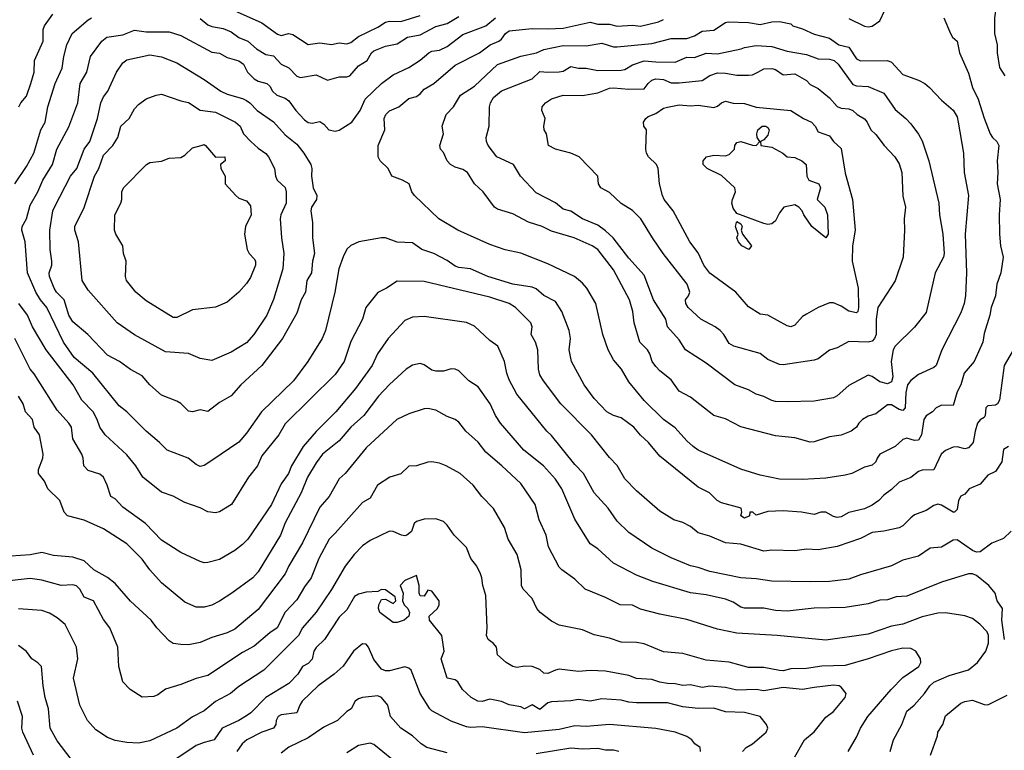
# Model space of a CAD drawing. Header units: metres. Extents: x -46681 to -43747, y -240911 to -237677.
# Tile 748 of 1056: x -46176 to -46048, y -237822 to -237727. Entities that reach past the tile are written whole.
import ezdxf

# ---------------------------------------------------------------- set-up
doc = ezdxf.new("R2010")
doc.units = ezdxf.units.M
doc.layers.add('CONTOUR_INDEX', color=1, linetype='Continuous')
doc.layers.add('CONTOUR_INTER', color=3, linetype='Continuous')

msp = doc.modelspace()

# ---------------------------------------------------------------- linework, layer by layer
at = {"layer": 'CONTOUR_INDEX'}
for points, elevation in [([(-46176.6, -237748.52), (-46175.1, -237746.25), (-46174.12, -237744.52), (-46173.22, -237741.52), (-46172.65, -237740.52), (-46172.32, -237738.52), (-46171.39, -237735.52), (-46170.45, -237733.52), (-46170.25, -237732.02), (-46169.86, -237730.52), (-46169.19, -237729.02), (-46167.1, -237727.24), (-46166.67, -237727.02)], 95), ([(-46152.6, -237727.08), (-46151.6, -237727.89), (-46151.1, -237728.14), (-46149.6, -237728.4), (-46148.6, -237728.81), (-46147.6, -237729.56), (-46146.43, -237730.02), (-46145.29, -237731.02), (-46144.1, -237731.75), (-46143.1, -237731.94), (-46142.12, -237733.02), (-46141.1, -237733.49), (-46140.1, -237734.56), (-46139.6, -237734.72), (-46137.6, -237734.39), (-46136.1, -237735.08), (-46134.6, -237734.66), (-46133.6, -237734.65), (-46133.24, -237734.52), (-46132.1, -237733.23), (-46130.97, -237732.52), (-46130.41, -237731.52), (-46130.1, -237731.28), (-46128.6, -237730.66), (-46127.1, -237730.38), (-46125.74, -237729.52), (-46124.1, -237729.2), (-46122.1, -237728.13), (-46120.6, -237727.75), (-46119.1, -237726.83)], 95), ([(-46080.41, -237734.02), (-46079.6, -237733.61), (-46078.6, -237733.55), (-46078.1, -237733.69), (-46077.1, -237734.4), (-46075.6, -237734.25), (-46074.1, -237735.14), (-46073.6, -237735.65), (-46072.6, -237736.17), (-46071.1, -237737.36), (-46070.1, -237738.47), (-46069.6, -237738.7), (-46068.6, -237738.8), (-46068.1, -237739), (-46067.53, -237739.52), (-46066.6, -237740.09), (-46066.22, -237740.52), (-46065.77, -237741.52), (-46065.1, -237742.13), (-46064.04, -237743.52), (-46062.65, -237745.02), (-46062.1, -237745.92), (-46061.75, -237747.02), (-46061.6, -237750.08), (-46061.28, -237751.52), (-46061.44, -237753.02), (-46061.4, -237754.52), (-46061.58, -237758.02), (-46062.6, -237761.08), (-46064.86, -237764.52), (-46065.08, -237766.02), (-46065.09, -237768.02), (-46065.28, -237768.52), (-46065.6, -237768.87), (-46066.1, -237769.01), (-46068.6, -237768.93), (-46070.1, -237769.76), (-46071.1, -237770.07), (-46072.6, -237771.19), (-46073.1, -237771.34), (-46077.1, -237771.93), (-46077.6, -237771.89), (-46079.1, -237771.26), (-46080.1, -237770.46), (-46083.51, -237769.52), (-46084.1, -237769.19), (-46084.8, -237768.02), (-46085.26, -237767.52), (-46085.93, -237767.02), (-46087.77, -237766.02), (-46089.4, -237764.52), (-46089.7, -237764.02), (-46089.74, -237763.52), (-46089.36, -237763.02), (-46089.18, -237762.52), (-46089.53, -237761.52), (-46092.66, -237757.52), (-46094.04, -237755.52), (-46095.54, -237753.02), (-46096.6, -237751.96), (-46098.1, -237751.03), (-46099.6, -237749.62), (-46100.71, -237749.02), (-46101.02, -237748.52), (-46101.12, -237747.52), (-46103.53, -237745.02), (-46104.6, -237744.55), (-46106.6, -237744.01), (-46107.49, -237743.52), (-46107.74, -237742.02), (-46108.07, -237741.52), (-46108.12, -237741.02), (-46107.91, -237740.02), (-46108.35, -237739.02), (-46108.3, -237738.52), (-46107.88, -237738.02), (-46107.1, -237737.48), (-46105.6, -237737.01), (-46103.1, -237737.06), (-46101.1, -237736.7), (-46099.6, -237736.13), (-46099.1, -237736.06), (-46097.1, -237736.23), (-46095.1, -237736.18), (-46094.61, -237735.52), (-46094.1, -237735.08), (-46093.6, -237734.91), (-46092.6, -237734.98), (-46091.6, -237735.42), (-46090.6, -237735.43), (-46087.6, -237735.11), (-46086.6, -237734.47), (-46085.6, -237734.14), (-46084.6, -237734.17), (-46083.1, -237734.43), (-46081.6, -237734.44), (-46081.1, -237734.4), (-46080.41, -237734.02)], 100), ([(-46047.94, -237782.52), (-46048.6, -237782.93), (-46048.8, -237784.52), (-46049.6, -237785.76), (-46050.6, -237786.26), (-46051.6, -237787.39), (-46053.01, -237788.02), (-46053.6, -237788.7), (-46054.1, -237788.94), (-46054.43, -237789.52), (-46054.6, -237790.7), (-46054.93, -237791.02), (-46055.1, -237791.05), (-46056.6, -237790.13), (-46057.1, -237789.99), (-46057.6, -237790.16), (-46058.6, -237790.82), (-46060.1, -237791.39), (-46060.6, -237791.75), (-46061.6, -237792.79), (-46062.1, -237793.06), (-46064.1, -237793.5), (-46065.6, -237793.68), (-46067.1, -237794.45), (-46070.1, -237795.48), (-46072.6, -237795.92), (-46074.1, -237795.82), (-46075.6, -237796.05), (-46078.6, -237795.96), (-46079.6, -237796.08), (-46082.6, -237795.17), (-46084.6, -237795.01), (-46086.6, -237794.15), (-46088.1, -237793.72), (-46089.1, -237792.89), (-46090.1, -237792.38), (-46091.25, -237792.02), (-46093.1, -237790.92), (-46096.1, -237788.25), (-46097.6, -237786.71), (-46098.6, -237784.99), (-46099.6, -237783.94), (-46101.92, -237781.02), (-46105.92, -237777.02), (-46108.15, -237774.02), (-46108.6, -237773.26), (-46108.81, -237772.52), (-46108.89, -237770.02), (-46109.19, -237769.02), (-46109.73, -237768.02), (-46109.62, -237767.02), (-46109.79, -237766.52), (-46111.79, -237764.52), (-46112.6, -237764.02), (-46115.1, -237763.18), (-46123.6, -237761.16), (-46127.1, -237761.12), (-46128.49, -237762.02), (-46129.6, -237762.56), (-46131.15, -237764.52), (-46131.58, -237766.02), (-46133.1, -237768.94), (-46133.97, -237771.52), (-46135.1, -237773.19), (-46141.6, -237779.6), (-46142.42, -237781.02), (-46144.6, -237783.73), (-46145.18, -237785.02), (-46146.32, -237786.52), (-46148.55, -237790.02), (-46150.1, -237791), (-46150.6, -237791.11), (-46151.6, -237791.01), (-46152.6, -237790.47), (-46154.6, -237789.78), (-46156.1, -237788.97), (-46157.6, -237788.45), (-46160.01, -237786.52), (-46160.91, -237785.02), (-46162.1, -237783.59), (-46164.92, -237781.02), (-46165.58, -237780.02), (-46165.93, -237779.02), (-46166.47, -237778.02), (-46167.92, -237776.52), (-46169.06, -237774.52), (-46172.52, -237770.02), (-46174.32, -237767.02), (-46174.96, -237765.52), (-46176.08, -237764.02)], 95), ([(-46075.6, -237822.71), (-46074.34, -237820.52), (-46073.1, -237819.5), (-46071.6, -237817.57), (-46070.6, -237816.87), (-46069.07, -237815.02), (-46068.95, -237814.52), (-46069.6, -237813.68), (-46069.87, -237813.52), (-46070.6, -237813.46), (-46073.1, -237813.73), (-46074.6, -237814.02), (-46077.1, -237813.76), (-46079.6, -237814.17), (-46080.6, -237814), (-46083.1, -237814.07), (-46084.6, -237813.74), (-46086.6, -237813.58), (-46087.6, -237813.75), (-46089.1, -237813.39), (-46090.1, -237813.47), (-46091.1, -237813.26), (-46092.1, -237813.22), (-46093.1, -237813.06), (-46094.1, -237812.72), (-46096.1, -237812.58), (-46097.1, -237812.21), (-46100.1, -237811.65), (-46102.1, -237811.53), (-46103.6, -237811.67), (-46106.1, -237811.39), (-46106.6, -237811.48), (-46107.6, -237811.94), (-46108.1, -237811.87), (-46108.6, -237811.43), (-46109.6, -237811.04), (-46110.6, -237811), (-46111.6, -237811.17), (-46112.1, -237811.03), (-46112.98, -237810.52), (-46114.1, -237809.53), (-46114.24, -237808.52), (-46114.6, -237808.05), (-46115.31, -237807.52), (-46115.51, -237807.02), (-46115.44, -237806.02), (-46115.6, -237801.84), (-46116.02, -237800.52), (-46116.13, -237799.52), (-46116.31, -237799.02), (-46116.79, -237798.02), (-46117.54, -237797.02), (-46118.1, -237795.61), (-46119.7, -237794.02), (-46120.6, -237792.7), (-46121.1, -237792.26), (-46122.1, -237791.9), (-46123.6, -237791.96), (-46124.6, -237792.25), (-46124.89, -237792.52), (-46125.22, -237793.52), (-46125.83, -237794.02), (-46126.1, -237794.11), (-46126.52, -237794.02), (-46127.6, -237793.55), (-46128.1, -237793.5), (-46130.6, -237794.69), (-46131.6, -237795.39), (-46132.68, -237796.52), (-46133.84, -237798.02), (-46135.6, -237801.07), (-46137.6, -237803.97), (-46139.37, -237806.02), (-46139.87, -237807.02), (-46144.36, -237811.52), (-46147.6, -237813.61), (-46148.69, -237814.52), (-46150.6, -237815.54), (-46152.1, -237816.76), (-46153.6, -237817.54), (-46155.6, -237819), (-46159.1, -237820.66), (-46160.6, -237820.94), (-46162.1, -237820.89), (-46163.6, -237820.61), (-46164.6, -237820.23), (-46166.1, -237819.24), (-46167.19, -237818.02), (-46168.19, -237816.02), (-46169, -237812.52), (-46168.44, -237810.02), (-46168.63, -237808.52), (-46170.1, -237805.59), (-46171.1, -237804.7), (-46172.1, -237804.1), (-46173.1, -237803.78), (-46176.1, -237803.54)], 90)]:
    msp.add_lwpolyline(points, dxfattribs=dict(at, elevation=elevation))
at = {"layer": 'CONTOUR_INTER'}
for points, elevation in [([(-46048.35, -237714.52), (-46048.78, -237717.02), (-46050.03, -237719.52), (-46050.4, -237721.52), (-46050.24, -237722.52), (-46049.81, -237723.52), (-46049.52, -237725.52), (-46049.75, -237727.02), (-46049.77, -237729.02), (-46049.41, -237730.52), (-46049.4, -237731.52), (-46049.1, -237733.42), (-46048.4, -237734.52)], 96), ([(-46149.35, -237725.52), (-46144.6, -237727.63), (-46142.6, -237729.11), (-46142.1, -237729.28), (-46141.1, -237729.05), (-46140.6, -237729.14), (-46138.6, -237730.44), (-46137.1, -237730.26), (-46135.6, -237730.45), (-46134.6, -237730.26), (-46133.6, -237730.38), (-46133.1, -237730.19), (-46132.1, -237729.44), (-46129.6, -237728.2), (-46128.6, -237727.57), (-46128.1, -237727.45), (-46126.6, -237727.46), (-46124.1, -237726.68)], 94), ([(-46068.6, -237727.1), (-46066.6, -237728.08), (-46066.1, -237728.17), (-46065.6, -237728.08), (-46064.6, -237727.4), (-46063.94, -237726.02)], 97), ([(-46176.08, -237738.52), (-46175.82, -237738.02), (-46175.1, -237737.16), (-46174.51, -237735.52), (-46174.09, -237734.02), (-46174.07, -237732.52), (-46172.94, -237730.02), (-46172.92, -237728.52), (-46172.77, -237728.02), (-46171.67, -237726.52)], 94), ([(-46046.74, -237769.02), (-46048.49, -237772.02), (-46049.12, -237776.52), (-46049.35, -237777.02), (-46049.6, -237777.16), (-46050.6, -237777.25), (-46050.89, -237777.52), (-46050.96, -237778.52), (-46051.1, -237778.77), (-46051.6, -237779.06), (-46051.93, -237779.52), (-46052.25, -237780.52), (-46052.52, -237782.02), (-46053.1, -237782.69), (-46053.6, -237782.85), (-46054.6, -237782.56), (-46055.1, -237782.6), (-46056.1, -237783.05), (-46056.67, -237783.52), (-46057.6, -237785.57), (-46059.1, -237785.58), (-46059.6, -237785.78), (-46060.6, -237786.54), (-46062.1, -237787.16), (-46063.1, -237788.11), (-46064.1, -237788.85), (-46064.72, -237789.52), (-46065.6, -237790.11), (-46066.6, -237790.62), (-46068.6, -237791.07), (-46069.6, -237791.63), (-46070.1, -237791.71), (-46070.6, -237791.59), (-46071.6, -237791.03), (-46072.25, -237791.02), (-46073.1, -237791.33), (-46074.75, -237791.02), (-46077.1, -237790.85), (-46079.1, -237790.96), (-46080.6, -237791.43), (-46081.05, -237791.02), (-46081.42, -237791.02), (-46081.47, -237791.52), (-46082.1, -237791.83), (-46082.6, -237791.52), (-46082.45, -237791.02), (-46082.57, -237790.52), (-46085.1, -237789.82), (-46085.65, -237789.52), (-46086.67, -237788.52), (-46088.1, -237787.78), (-46093.1, -237783.76), (-46094.55, -237782.02), (-46095.6, -237781.08), (-46096.46, -237780.02), (-46098.1, -237778.82), (-46099.1, -237778.51), (-46099.94, -237778.02), (-46101.6, -237776.29), (-46102.87, -237774.52), (-46104.53, -237771.52), (-46104.81, -237770.02), (-46104.65, -237768.52), (-46104.81, -237767.52), (-46105.79, -237765.02), (-46106.6, -237763.73), (-46108.1, -237762.96), (-46109.1, -237762.09), (-46109.6, -237761.88), (-46112.1, -237761.48), (-46115.37, -237760.52), (-46117.6, -237759.52), (-46119.1, -237759.34), (-46119.6, -237759.17), (-46120.6, -237758.42), (-46122.33, -237757.52), (-46123.88, -237757.02), (-46125.1, -237756.16), (-46127.1, -237756.06), (-46128.6, -237755.49), (-46129.1, -237755.51), (-46132.05, -237756.02), (-46133.1, -237756.49), (-46133.6, -237756.98), (-46134.1, -237757.96), (-46134.63, -237759.52), (-46135.16, -237762.52), (-46136.38, -237767.52), (-46136.81, -237768.52), (-46138.65, -237771.52), (-46140.51, -237774.02), (-46144.65, -237778.02), (-46146.6, -237780.8), (-46147.6, -237781.97), (-46151.1, -237784.36), (-46152.1, -237784.97), (-46152.6, -237785.13), (-46153.1, -237784.88), (-46154.16, -237784.02), (-46156.88, -237783.02), (-46157.85, -237782.02), (-46159.61, -237780.52), (-46162.11, -237778.02), (-46163.1, -237777.27), (-46166.49, -237773.02), (-46168.92, -237771.02), (-46170.29, -237769.02), (-46172.44, -237764.52), (-46173.27, -237763.52), (-46173.86, -237762.52), (-46174.96, -237760.02), (-46175.24, -237756.02), (-46175.69, -237754.52), (-46175.64, -237754.02), (-46175.09, -237753.02), (-46174.6, -237751.26), (-46173.62, -237749.52), (-46172.96, -237748.02), (-46171.72, -237746.02), (-46171.15, -237744.02), (-46169.6, -237741.1), (-46168.46, -237738.02), (-46168.14, -237735.52), (-46167.27, -237734.02), (-46166.79, -237732.02), (-46165.32, -237730.02), (-46164.67, -237729.52), (-46162.6, -237729.2), (-46161.1, -237728.62), (-46159.6, -237728.83), (-46156.6, -237728.83), (-46155.1, -237729.3), (-46151.1, -237731.45), (-46150.1, -237731.57), (-46149.1, -237732.13), (-46147.6, -237732.59), (-46147.01, -237733.02), (-46146.48, -237734.02), (-46145.6, -237734.91), (-46145.1, -237735.19), (-46143.97, -237735.52), (-46143.6, -237735.87), (-46143.23, -237736.52), (-46142.69, -237737.02), (-46141.6, -237737.39), (-46141.1, -237737.77), (-46140.23, -237739.02), (-46139.1, -237740.22), (-46138.6, -237740.55), (-46138.1, -237740.66), (-46137.1, -237740.44), (-46136.6, -237740.77), (-46135.93, -237741.52), (-46135.1, -237741.69), (-46134.6, -237741.57), (-46132.98, -237740.52), (-46131.89, -237739.02), (-46131.23, -237737.52), (-46129.13, -237735.52), (-46127.6, -237734.39), (-46125.6, -237733.43), (-46124.1, -237732.5), (-46123, -237731.52), (-46122.6, -237731.34), (-46121.6, -237731.18), (-46120.6, -237730.71), (-46118.6, -237729.17), (-46115.6, -237728.04), (-46114.35, -237727.02)], 96), ([(-46056.3, -237727.02), (-46055.46, -237729.02), (-46055.17, -237729.52), (-46054.6, -237730.02), (-46054.27, -237731.52), (-46053.1, -237734.15), (-46052.58, -237736.02), (-46051.85, -237737.52), (-46051.1, -237739.98), (-46050.3, -237742.02), (-46050.01, -237742.52), (-46049.46, -237743.02), (-46049.2, -237743.52), (-46049.42, -237745.52), (-46049.33, -237747.02), (-46049.42, -237748.52), (-46049, -237750.52), (-46049.15, -237752.52), (-46049.1, -237755.02), (-46048.99, -237756.52), (-46048.63, -237758.02), (-46048.95, -237760.02), (-46049.44, -237761.52), (-46049.61, -237763.02), (-46050.17, -237764.52), (-46050.34, -237765.52), (-46051.1, -237767.89), (-46051.28, -237769.02), (-46052.39, -237771.52), (-46053.68, -237773.02), (-46054.1, -237774.52), (-46054.6, -237775.43), (-46055.1, -237777.21), (-46056.6, -237777.17), (-46057.29, -237777.52), (-46057.76, -237778.02), (-46058.6, -237778.54), (-46058.91, -237779.02), (-46059.2, -237781.02), (-46059.6, -237781.72), (-46060.1, -237781.74), (-46061.1, -237781.43), (-46061.6, -237781.63), (-46062.6, -237782.54), (-46064.6, -237783.5), (-46064.94, -237784.02), (-46065.1, -237784.52), (-46065.6, -237784.93), (-46066.6, -237785.21), (-46068.23, -237786.02), (-46069.1, -237786.24), (-46071.6, -237786.62), (-46074.6, -237786.81), (-46077.6, -237786.78), (-46080.1, -237786.26), (-46082.6, -237785.45), (-46088.1, -237783), (-46088.75, -237782.52), (-46089.6, -237781.78), (-46091.1, -237780.09), (-46092.62, -237779.02), (-46095.1, -237776.55), (-46097.1, -237774.14), (-46098.04, -237772.52), (-46099.1, -237771.29), (-46099.76, -237770.02), (-46100.48, -237768.02), (-46101.38, -237764.02), (-46102.53, -237762.02), (-46103.1, -237761.39), (-46104.14, -237760.52), (-46107.6, -237758.85), (-46111.1, -237757.5), (-46113.1, -237757.07), (-46115.1, -237756.35), (-46119.24, -237754.52), (-46121.71, -237753.02), (-46124.84, -237750.02), (-46125.19, -237749.52), (-46125.54, -237748.52), (-46126.41, -237748.02), (-46127.79, -237747.52), (-46128.25, -237746.52), (-46129.3, -237745.52), (-46129.56, -237745.02), (-46129.54, -237743.52), (-46128.7, -237741.52), (-46128.79, -237740.02), (-46128.56, -237739.52), (-46128.1, -237739.04), (-46126.86, -237738.52), (-46125.6, -237737.43), (-46124.6, -237737.18), (-46124.1, -237736.84), (-46123.6, -237736.23), (-46122.36, -237735.52), (-46119.6, -237733.13), (-46116.45, -237731.52), (-46115.05, -237730.52), (-46113.93, -237730.02), (-46113.6, -237729.78), (-46113.07, -237729.02), (-46112.6, -237728.67), (-46109.6, -237728.37), (-46107.6, -237728.44), (-46105.6, -237728.34), (-46102.1, -237727.57), (-46101.1, -237727.84), (-46099.6, -237727.84), (-46098.6, -237728.08), (-46096.6, -237727.93), (-46095.6, -237728.09), (-46093.24, -237727.52), (-46092.6, -237727.2)], 97), ([(-46084.22, -237727.52), (-46081.6, -237727.62), (-46080.1, -237727.88), (-46078.6, -237727.51), (-46077.6, -237727.46), (-46076.1, -237727.77), (-46075.86, -237728.02), (-46074.6, -237728.43), (-46073.1, -237729.13), (-46071.1, -237729.62), (-46069.89, -237730.52), (-46068.6, -237730.82), (-46067.6, -237732.32), (-46067.1, -237732.55), (-46063.6, -237732.54), (-46063.1, -237732.75), (-46061.6, -237734.33), (-46059.6, -237735.09), (-46058.76, -237735.52), (-46058.17, -237736.02), (-46056.6, -237737.68), (-46055.1, -237738.96), (-46054.6, -237739.81), (-46054.44, -237740.52), (-46053.77, -237744.52), (-46053.66, -237747.02), (-46053.12, -237750.02), (-46053.54, -237755.02), (-46053.38, -237760.02), (-46053.49, -237763.02), (-46053.66, -237764.02), (-46054.1, -237765.21), (-46056.56, -237770.02), (-46057.31, -237772.02), (-46057.6, -237772.3), (-46059.6, -237773.18), (-46060.6, -237773.99), (-46061.01, -237774.52), (-46061.22, -237775.52), (-46061.3, -237777.52), (-46061.6, -237777.85), (-46062.1, -237777.72), (-46063.1, -237777.15), (-46063.6, -237777.13), (-46065.1, -237778.29), (-46066.1, -237778.6), (-46066.84, -237779.02), (-46067.33, -237779.52), (-46067.61, -237780.02), (-46068.32, -237780.52), (-46069.6, -237781.07), (-46071.1, -237781.28), (-46073.1, -237781.93), (-46073.6, -237781.95), (-46075.6, -237781.39), (-46078.1, -237781.14), (-46082.6, -237779.98), (-46084.6, -237778.93), (-46086.1, -237778.51), (-46089.1, -237776.13), (-46090.6, -237775.36), (-46091.6, -237773.91), (-46093.1, -237772.72), (-46093.6, -237772.16), (-46094.07, -237771.52), (-46094.36, -237770.52), (-46094.66, -237770.02), (-46095.66, -237769.02), (-46096.41, -237766.52), (-46096.57, -237765.02), (-46097.01, -237763.52), (-46099.1, -237759.65), (-46101.1, -237757.03), (-46101.84, -237756.52), (-46104.16, -237755.52), (-46107.1, -237754.63), (-46108.31, -237754.02), (-46110.1, -237753.46), (-46112.1, -237752.38), (-46114.1, -237751.79), (-46114.51, -237751.52), (-46115.95, -237749.52), (-46117.1, -237748.52), (-46118, -237747.02), (-46118.6, -237746.65), (-46119.6, -237746.35), (-46120.19, -237746.02), (-46120.61, -237745.52), (-46121.1, -237744.45), (-46121.47, -237744.02), (-46121.57, -237743.52), (-46121.11, -237742.02), (-46121.26, -237741.02), (-46120.75, -237739.52), (-46119.8, -237738.52), (-46118.91, -237737.02), (-46117.1, -237735.87), (-46114.1, -237733.04), (-46111.1, -237731.96), (-46109.06, -237731.52), (-46108.1, -237731.11), (-46105.6, -237730.6), (-46102.6, -237730.63), (-46100.6, -237730.29), (-46099.1, -237730.75), (-46098.6, -237730.77), (-46094.1, -237730.33), (-46091.6, -237729.69), (-46089.6, -237729.67), (-46088.6, -237729.33), (-46087.6, -237728.71), (-46086.1, -237728.59), (-46084.6, -237727.61), (-46084.22, -237727.52)], 98), ([(-46082.56, -237731.02), (-46082.1, -237730.83), (-46080.6, -237730.6), (-46078.6, -237730.72), (-46076.6, -237731.31), (-46074.1, -237731.73), (-46072.6, -237732.31), (-46071.1, -237732.36), (-46070.53, -237732.52), (-46070, -237733.02), (-46068.1, -237735.64), (-46067.6, -237735.82), (-46066.1, -237735.9), (-46064.1, -237736.74), (-46062.6, -237738.88), (-46061.25, -237740.02), (-46060.6, -237740.75), (-46059.6, -237742.06), (-46059.1, -237742.93), (-46058.24, -237745.52), (-46056.94, -237751.02), (-46056.85, -237752.52), (-46056.42, -237755.02), (-46056.27, -237757.52), (-46056.36, -237758.02), (-46057.42, -237760.02), (-46058.6, -237765.15), (-46060.1, -237767.06), (-46062.6, -237769.55), (-46062.88, -237770.02), (-46063.11, -237771.52), (-46062.91, -237773.52), (-46063.1, -237774.14), (-46063.6, -237774.41), (-46064.6, -237774.17), (-46065.6, -237773.46), (-46066.1, -237773.3), (-46068.6, -237774.62), (-46070.1, -237775.96), (-46070.6, -237776.24), (-46073.1, -237776.66), (-46076.6, -237776.74), (-46078.1, -237776.71), (-46078.6, -237776.56), (-46079.6, -237776.04), (-46080.6, -237775.75), (-46081.6, -237775.19), (-46083.35, -237774.52), (-46087.1, -237771.73), (-46089.75, -237770.02), (-46090.6, -237768.72), (-46092.11, -237767.02), (-46092.32, -237766.02), (-46093.91, -237763.52), (-46095.1, -237760.35), (-46097.1, -237758.15), (-46099.11, -237755.52), (-46100.1, -237754.59), (-46101.1, -237753.86), (-46103.11, -237753.02), (-46104.6, -237752.06), (-46105.6, -237751.8), (-46106.6, -237750.95), (-46109.1, -237749.67), (-46111.14, -237747.52), (-46112.04, -237746.02), (-46114.2, -237745.02), (-46115.33, -237743.52), (-46115.52, -237743.02), (-46115.58, -237742.52), (-46115.19, -237741.02), (-46115.12, -237738.52), (-46115.02, -237738.02), (-46114.6, -237737.31), (-46113.6, -237736.47), (-46109.6, -237734.9), (-46108.6, -237733.97), (-46107.6, -237734.06), (-46106.1, -237733.98), (-46105.6, -237733.89), (-46104.6, -237733.31), (-46103.6, -237733.51), (-46102.6, -237733.51), (-46101.1, -237733.81), (-46098.1, -237733.76), (-46097.6, -237733.69), (-46096.6, -237733.1), (-46095.1, -237732.58), (-46093.6, -237732.72), (-46091.1, -237732.73), (-46089.6, -237732.09), (-46088.6, -237732.13), (-46087.1, -237731.58), (-46085.6, -237731.66), (-46082.56, -237731.02)], 99), ([(-46160.13, -237732.02), (-46159.1, -237731.79), (-46157.6, -237732.06), (-46155.6, -237732.83), (-46152.1, -237735.01), (-46149.94, -237736.52), (-46149.1, -237736.9), (-46147.1, -237737.45), (-46146.6, -237737.72), (-46146.15, -237738.02), (-46145.23, -237739.02), (-46143.1, -237740.46), (-46141.6, -237742.17), (-46140.1, -237743.37), (-46139.17, -237744.52), (-46138.27, -237746.02), (-46138.12, -237746.52), (-46138.17, -237747.52), (-46137.96, -237749.02), (-46137.5, -237750.02), (-46137.53, -237750.52), (-46138.18, -237751.52), (-46138.27, -237752.02), (-46138.05, -237753.52), (-46138.06, -237755.52), (-46137.81, -237757.52), (-46138.07, -237758.52), (-46138.19, -237760.02), (-46138.77, -237761.02), (-46138.98, -237762.52), (-46139.52, -237763.52), (-46140.1, -237765.27), (-46141.95, -237768.52), (-46144.6, -237772.03), (-46147.35, -237774.52), (-46148.6, -237775.96), (-46150.1, -237776.81), (-46151.6, -237777.98), (-46152.6, -237777.78), (-46153.6, -237778.02), (-46154.1, -237777.94), (-46155.1, -237776.95), (-46155.6, -237776.65), (-46157.6, -237775.88), (-46159.1, -237774.56), (-46160.1, -237773.36), (-46161.6, -237772.57), (-46163.03, -237771.52), (-46164.6, -237770.7), (-46167.16, -237768.02), (-46169.1, -237766.4), (-46169.6, -237765.52), (-46170.2, -237763.52), (-46171.18, -237762.52), (-46171.5, -237762.02), (-46172.09, -237760.52), (-46172.17, -237760.02), (-46171.82, -237759.02), (-46171.79, -237758.52), (-46172, -237757.02), (-46172.07, -237754.52), (-46171.66, -237752.02), (-46171.45, -237751.52), (-46169.38, -237747.52), (-46168.55, -237746.52), (-46167.63, -237744.02), (-46166.9, -237743.02), (-46165.89, -237740.02), (-46165.46, -237738.02), (-46165.1, -237737.22), (-46164.57, -237736.52), (-46163.44, -237734.02), (-46162.6, -237732.81), (-46162.1, -237732.43), (-46160.13, -237732.02)], 97), ([(-46158.31, -237737.02), (-46157.6, -237736.9), (-46155.1, -237737.77), (-46154.1, -237737.99), (-46152.6, -237738.96), (-46150.6, -237739.24), (-46148.04, -237740.52), (-46147.42, -237741.02), (-46146.98, -237742.02), (-46146.04, -237743.02), (-46145.1, -237743.89), (-46144.1, -237744.59), (-46143.75, -237745.02), (-46142.98, -237746.52), (-46142.86, -237747.52), (-46142.63, -237748.02), (-46141.6, -237748.96), (-46141.45, -237749.52), (-46141.46, -237751.02), (-46142.15, -237752.52), (-46142.26, -237753.02), (-46142.08, -237755.52), (-46141.76, -237757.52), (-46141.91, -237759.52), (-46143.1, -237763.49), (-46143.96, -237765.52), (-46145.65, -237768.02), (-46146.6, -237769.12), (-46148.6, -237770.3), (-46151.1, -237771.39), (-46152.6, -237771.12), (-46154.1, -237770.47), (-46157.1, -237770.26), (-46161.1, -237768.06), (-46163.34, -237766.52), (-46167.1, -237762.29), (-46167.87, -237761.02), (-46168.34, -237756.02), (-46168.81, -237754.52), (-46168.81, -237754.02), (-46167.6, -237751.55), (-46166.29, -237747.52), (-46165.74, -237746.52), (-46165.1, -237744.78), (-46163.89, -237743.52), (-46163.28, -237742.52), (-46162.88, -237741.02), (-46161.8, -237740.02), (-46161.1, -237738.78), (-46160.6, -237738.22), (-46159.6, -237737.51), (-46158.31, -237737.02)], 98), ([(-46085.09, -237738.02), (-46084.6, -237737.79), (-46083.6, -237738.05), (-46082.1, -237738.08), (-46080.6, -237738.57), (-46076.1, -237739), (-46074.5, -237740.02), (-46073.46, -237740.52), (-46072.99, -237741.02), (-46072.6, -237741.78), (-46071.1, -237742.29), (-46070.6, -237743.04), (-46069.6, -237743.91), (-46069.1, -237747.14), (-46068.12, -237750.52), (-46067.77, -237754.52), (-46068.12, -237756.52), (-46068.17, -237758.52), (-46067.39, -237762.02), (-46067.36, -237764.52), (-46067.44, -237765.02), (-46067.6, -237765.22), (-46068.6, -237764.99), (-46069.6, -237764.35), (-46070.6, -237763.91), (-46071.1, -237763.91), (-46072.6, -237764.53), (-46074.1, -237765.37), (-46074.6, -237765.69), (-46075.6, -237766.81), (-46076.1, -237767.01), (-46076.6, -237766.9), (-46079.1, -237765.51), (-46080.1, -237765.38), (-46081.6, -237764.44), (-46083.24, -237762.52), (-46086.6, -237760.06), (-46087.38, -237759.02), (-46088.1, -237757.42), (-46089.18, -237756.02), (-46091.35, -237752.02), (-46092.52, -237750.52), (-46092.75, -237750.02), (-46093.13, -237748.52), (-46093.29, -237746.52), (-46093.53, -237746.02), (-46094.53, -237745.02), (-46094.81, -237744.52), (-46094.9, -237744.02), (-46094.81, -237741.52), (-46095.16, -237741.02), (-46095.21, -237740.52), (-46094.9, -237740.02), (-46094.6, -237739.79), (-46093.6, -237739.38), (-46092.6, -237738.7), (-46092.1, -237738.57), (-46090.6, -237738.29), (-46089.1, -237738.38), (-46088.1, -237738.3), (-46086.1, -237738.61), (-46085.6, -237738.45), (-46085.09, -237738.02)], 101), ([(-46079.82, -237741.02), (-46079.35, -237741.02), (-46079.1, -237741.2), (-46078.94, -237741.52), (-46079.1, -237742.18), (-46079.6, -237742.8), (-46080.06, -237743.02), (-46079.99, -237743.52), (-46078.6, -237743.75), (-46077.17, -237744.52), (-46076.6, -237744.99), (-46075.6, -237745.08), (-46074.71, -237745.52), (-46074.12, -237746.02), (-46074.06, -237747.52), (-46073.8, -237748.02), (-46072.51, -237748.52), (-46072.3, -237749.02), (-46072.71, -237750.52), (-46071.7, -237751.52), (-46071.38, -237752.52), (-46071.29, -237755.02), (-46071.6, -237755.49), (-46073.38, -237754.02), (-46074.44, -237752.52), (-46074.66, -237752.02), (-46075.07, -237751.52), (-46075.6, -237751.21), (-46077.03, -237751.52), (-46077.6, -237752.24), (-46078.1, -237753.29), (-46078.6, -237753.69), (-46079.1, -237753.76), (-46079.6, -237753.65), (-46083.1, -237752.33), (-46083.6, -237751.65), (-46083.75, -237751.02), (-46083.68, -237750.52), (-46083.28, -237749.52), (-46083.39, -237749.02), (-46085.1, -237747.41), (-46086.95, -237746.52), (-46087.49, -237746.02), (-46087.46, -237745.52), (-46087.04, -237745.02), (-46086.1, -237744.8), (-46084.6, -237744.86), (-46084.1, -237744.69), (-46083.43, -237744.02), (-46083.38, -237743.52), (-46083.1, -237743.17), (-46082.6, -237743.03), (-46081.1, -237743.48), (-46080.6, -237743.52), (-46080.14, -237743.02), (-46080.48, -237742.52), (-46080.54, -237742.02), (-46080.41, -237741.52), (-46079.82, -237741.02)], 102), ([(-46152.48, -237743.52), (-46152.1, -237743.43), (-46151.92, -237743.52), (-46150.6, -237745.05), (-46149.42, -237745.02), (-46149.38, -237745.52), (-46149.97, -237746.02), (-46149.91, -237746.52), (-46149.35, -237747.52), (-46149.37, -237748.52), (-46147.97, -237750.02), (-46147.6, -237750.34), (-46146.6, -237750.71), (-46146.1, -237751.35), (-46145.99, -237752.52), (-46146.72, -237754.02), (-46146.87, -237755.02), (-46146.52, -237757.02), (-46146.25, -237757.52), (-46145.6, -237758.21), (-46145.44, -237758.52), (-46145.43, -237759.02), (-46146.1, -237760.65), (-46146.6, -237761.43), (-46147.61, -237762.52), (-46149.1, -237763.82), (-46150.6, -237764.48), (-46153.6, -237764.83), (-46155.6, -237765.83), (-46156.1, -237765.8), (-46159.6, -237763.68), (-46160.91, -237762.52), (-46162.13, -237761.02), (-46162.25, -237760.52), (-46162.18, -237758.52), (-46162.54, -237757.52), (-46162.62, -237756.52), (-46163.52, -237755.02), (-46163.69, -237754.52), (-46163.65, -237752.52), (-46162.88, -237751.02), (-46162.74, -237750.52), (-46162.75, -237749.52), (-46162.53, -237749.02), (-46159.53, -237746.02), (-46159.1, -237745.74), (-46157.6, -237745.55), (-46156.6, -237745.17), (-46155.1, -237745.1), (-46154.6, -237744.81), (-46153.6, -237743.82), (-46152.48, -237743.52)], 99), ([(-46083.16, -237753.52), (-46083.1, -237753.39), (-46082.6, -237753.67), (-46082.44, -237754.02), (-46082.57, -237754.52), (-46082.36, -237755.02), (-46081.22, -237756.52), (-46081.55, -237757.02), (-46082.45, -237756.52), (-46082.9, -237756.02), (-46083.1, -237755.52), (-46082.94, -237755.02), (-46083.28, -237754.02), (-46083.16, -237753.52)], 102), ([(-46047.6, -237793.48), (-46048.6, -237794.43), (-46050.1, -237795.07), (-46051.6, -237796.19), (-46052.1, -237796.23), (-46052.6, -237796.01), (-46054.6, -237794.61), (-46055.1, -237794.65), (-46056.6, -237795.55), (-46058.1, -237795.7), (-46059.6, -237796.72), (-46061.6, -237797.24), (-46063.1, -237797.99), (-46067.1, -237799.17), (-46068.6, -237799.73), (-46071.1, -237800.03), (-46073.6, -237800.06), (-46078.6, -237799.95), (-46080.6, -237799.65), (-46082.6, -237799.53), (-46086.6, -237798.71), (-46088.1, -237798.19), (-46089.1, -237797.99), (-46091.6, -237796.97), (-46094.1, -237795.71), (-46097.1, -237793.66), (-46098.6, -237792.19), (-46099.77, -237790.52), (-46101.58, -237788.52), (-46102.95, -237786.02), (-46104.1, -237784.86), (-46107.1, -237781.09), (-46107.73, -237780.52), (-46111.6, -237775.76), (-46112.6, -237773.91), (-46112.9, -237773.02), (-46113.18, -237771.52), (-46114.06, -237769.52), (-46115.1, -237768.78), (-46117.1, -237766.92), (-46118.1, -237766.47), (-46123.6, -237765.69), (-46125.1, -237765.77), (-46126.1, -237766.21), (-46128.25, -237768.52), (-46129.63, -237770.52), (-46130.31, -237772.02), (-46132.5, -237775.02), (-46135.04, -237778.02), (-46137.6, -237780.58), (-46139.28, -237782.52), (-46140.77, -237785.02), (-46141.16, -237786.02), (-46142.1, -237787.38), (-46143.35, -237790.02), (-46146.44, -237794.52), (-46147.1, -237795.21), (-46148.1, -237795.98), (-46150.1, -237797.16), (-46151.6, -237797.54), (-46152.1, -237797.58), (-46152.6, -237797.43), (-46155.1, -237796.24), (-46157.6, -237794.68), (-46159.68, -237792.52), (-46162.6, -237790.37), (-46163.6, -237789.31), (-46164.16, -237789.02), (-46164.62, -237787.52), (-46165.12, -237786.52), (-46165.6, -237786.09), (-46167.1, -237785.64), (-46167.67, -237785.02), (-46167.74, -237784.02), (-46167.91, -237783.52), (-46169.07, -237781.52), (-46169.28, -237780.02), (-46169.6, -237779.49), (-46171.1, -237777.83), (-46174.1, -237773.1), (-46174.6, -237772.49), (-46176.6, -237768.53)], 94), ([(-46048.45, -237807.52), (-46048.78, -237805.02), (-46048.73, -237803.52), (-46049.41, -237802.52), (-46049.66, -237801.52), (-46050.49, -237800.52), (-46052.1, -237799.25), (-46052.6, -237799), (-46053.1, -237799.01), (-46056.6, -237800.1), (-46061.1, -237801.93), (-46062.47, -237802.02), (-46063.6, -237802.4), (-46064.6, -237802.44), (-46066.1, -237802.9), (-46069.1, -237803.4), (-46073.1, -237803.49), (-46076.6, -237803.87), (-46078.1, -237803.75), (-46079.6, -237803.45), (-46082.1, -237803.49), (-46082.6, -237803.34), (-46083.6, -237802.68), (-46084.6, -237802.3), (-46087.1, -237801.75), (-46089.1, -237801.49), (-46093.97, -237800.02), (-46096.1, -237799.18), (-46099.1, -237797.62), (-46101.1, -237795.79), (-46102.1, -237795.13), (-46104.1, -237791.94), (-46105.78, -237788.02), (-46106.6, -237786.77), (-46108.13, -237785.02), (-46110.69, -237783.02), (-46113.71, -237779.52), (-46114.36, -237778.52), (-46115.06, -237777.02), (-46116.6, -237774.8), (-46117.81, -237774.02), (-46119.1, -237772.74), (-46119.6, -237772.51), (-46120.1, -237772.47), (-46121.1, -237772.78), (-46122.1, -237772.77), (-46122.6, -237772.63), (-46123.6, -237771.97), (-46124.1, -237771.78), (-46125.1, -237772), (-46125.93, -237772.52), (-46128.1, -237774.48), (-46129.52, -237776.02), (-46131.42, -237778.52), (-46133.07, -237780.02), (-46134.6, -237781.79), (-46136.78, -237783.52), (-46137.6, -237784.64), (-46138.71, -237786.52), (-46139.51, -237788.52), (-46141.6, -237792.41), (-46142.18, -237794.02), (-46145.1, -237798.78), (-46145.76, -237799.52), (-46148.49, -237801.52), (-46150.1, -237802.58), (-46151.1, -237803.07), (-46152.1, -237803.32), (-46153.1, -237803.34), (-46154.6, -237802.71), (-46157.6, -237800.17), (-46159.1, -237798.49), (-46160.1, -237797.12), (-46162.1, -237795.14), (-46165.1, -237793.2), (-46167.6, -237792.09), (-46169.76, -237791.52), (-46170.2, -237791.02), (-46170.78, -237789.52), (-46172.32, -237788.02), (-46172.77, -237787.02), (-46173.55, -237786.02), (-46173.55, -237785.52), (-46172.95, -237784.02), (-46172.93, -237783.52), (-46173.4, -237781.02), (-46174.11, -237780.02), (-46174.3, -237779.02), (-46175.2, -237778.02), (-46175.52, -237777.02), (-46176.14, -237776.02)], 93), ([(-46063.26, -237822.02), (-46062.84, -237820.52), (-46061.73, -237818.52), (-46061.1, -237816.8), (-46060.13, -237816.02), (-46058.8, -237814.52), (-46058.13, -237813.52), (-46057.6, -237813.04), (-46055.6, -237812.17), (-46053.1, -237811.47), (-46051.96, -237810.52), (-46050.88, -237809.02), (-46050.52, -237808.02), (-46050.53, -237807.02), (-46050.71, -237806.52), (-46051.64, -237805.52), (-46052.6, -237804.82), (-46053.6, -237804.46), (-46056.1, -237804.07), (-46057.1, -237804.1), (-46059.1, -237804.57), (-46061.6, -237805.54), (-46063.1, -237805.81), (-46066.1, -237806.83), (-46071.6, -237807.62), (-46077.91, -237807.02), (-46083.1, -237806.69), (-46085.6, -237806.21), (-46089.6, -237804.94), (-46093.1, -237804.25), (-46095.6, -237803.61), (-46096.6, -237803.09), (-46098.22, -237803.02), (-46100.1, -237802.08), (-46102.74, -237801.02), (-46104.1, -237799.73), (-46105.77, -237798.52), (-46106.1, -237798.16), (-46107.5, -237795.52), (-46107.79, -237794.02), (-46108.7, -237792.02), (-46109.24, -237790.02), (-46111.1, -237787.34), (-46113.53, -237785.02), (-46115.6, -237783.28), (-46116.6, -237781.98), (-46118.22, -237780.52), (-46119.1, -237779.38), (-46119.6, -237779.01), (-46120.6, -237778.66), (-46122.1, -237777.8), (-46123.1, -237777.6), (-46123.6, -237777.64), (-46125.6, -237778.29), (-46127.12, -237779.02), (-46131.1, -237782.72), (-46133.83, -237786.02), (-46134.6, -237786.73), (-46135.88, -237789.02), (-46137.1, -237790.4), (-46139.34, -237795.02), (-46141.1, -237797.98), (-46141.59, -237799.02), (-46145.1, -237803.64), (-46148.1, -237806.18), (-46149.1, -237806.67), (-46151.1, -237807.27), (-46152.6, -237807.9), (-46154.1, -237808.22), (-46155.1, -237808.19), (-46156.1, -237808.03), (-46156.6, -237807.69), (-46158.2, -237806.02), (-46158.95, -237805.02), (-46161.6, -237802.56), (-46163.6, -237800.29), (-46164.6, -237799.49), (-46166.38, -237798.52), (-46167.6, -237797.33), (-46169.1, -237796.87), (-46171.6, -237796.66), (-46173.1, -237796.26), (-46174.6, -237796.56), (-46177.1, -237796.72)], 92), ([(-46068.68, -237822.02), (-46067.6, -237820.17), (-46067.09, -237819.02), (-46066.15, -237817.52), (-46063.13, -237814.02), (-46061.6, -237812.47), (-46059.56, -237811.02), (-46059.28, -237810.52), (-46059.33, -237810.02), (-46059.94, -237809.02), (-46060.6, -237808.7), (-46061.6, -237808.66), (-46063.1, -237808.99), (-46066.1, -237810.05), (-46069.1, -237810.88), (-46072.1, -237810.96), (-46074.1, -237811.3), (-46076.1, -237811.34), (-46077.1, -237811.57), (-46077.6, -237811.53), (-46079.6, -237811.16), (-46081.6, -237811.15), (-46084.1, -237810.48), (-46087.1, -237810.21), (-46090.1, -237809.32), (-46092.6, -237809.13), (-46095.1, -237808.08), (-46096.1, -237807.92), (-46098.1, -237807.86), (-46099.6, -237807.36), (-46101.6, -237806.92), (-46103.1, -237806.26), (-46106.1, -237805.67), (-46107.1, -237805.14), (-46108.56, -237804.02), (-46109, -237803.52), (-46109.6, -237802.22), (-46110.77, -237801.02), (-46111.01, -237800.52), (-46111.02, -237798.52), (-46111.54, -237796.52), (-46112.73, -237794.52), (-46113.2, -237793.02), (-46114.6, -237790.54), (-46116.13, -237789.02), (-46117.27, -237787.52), (-46118.93, -237786.02), (-46120.74, -237785.02), (-46121.6, -237784.7), (-46122.6, -237784.52), (-46123.1, -237784.54), (-46124.6, -237785.03), (-46125.6, -237785.07), (-46126.6, -237786.05), (-46128.05, -237786.52), (-46129.64, -237787.52), (-46130.6, -237789.21), (-46131.6, -237789.76), (-46135.1, -237793.77), (-46135.91, -237794.52), (-46137.23, -237797.02), (-46138.21, -237799.52), (-46139.1, -237800.7), (-46140.1, -237802.39), (-46141.6, -237803.97), (-46142.61, -237806.02), (-46143.6, -237806.68), (-46145.6, -237808.4), (-46147.1, -237809.19), (-46151.6, -237812.21), (-46153.1, -237812.58), (-46155.1, -237813.37), (-46157.1, -237813.97), (-46158.1, -237814.71), (-46158.6, -237814.93), (-46160.1, -237815.01), (-46161.68, -237814.02), (-46162.62, -237813.02), (-46163.11, -237811.02), (-46163.28, -237808.52), (-46164.28, -237806.02), (-46165.1, -237804.93), (-46166.39, -237802.52), (-46167.6, -237802.06), (-46168.19, -237801.02), (-46168.6, -237800.58), (-46169.1, -237800.44), (-46170.6, -237800.52), (-46173.1, -237799.84), (-46174.6, -237799.62), (-46183.1, -237800.59)], 91), ([(-46082.37, -237822.02), (-46081.89, -237821.52), (-46081.1, -237821.03), (-46079.6, -237819.77), (-46079.32, -237819.52), (-46079.08, -237819.02), (-46079.25, -237818.52), (-46080.11, -237817.52), (-46082.1, -237817), (-46084.6, -237816.89), (-46086.1, -237816.41), (-46088.1, -237816.48), (-46090.1, -237816.27), (-46092.1, -237815.75), (-46096.1, -237815.74), (-46097.1, -237815.66), (-46098.1, -237815.39), (-46100.6, -237815.2), (-46102.1, -237815.53), (-46103.6, -237815.28), (-46104.6, -237815.47), (-46107.1, -237815.6), (-46107.6, -237815.72), (-46108.6, -237816.59), (-46109.6, -237816.01), (-46110.6, -237816.52), (-46111.1, -237816.25), (-46112.6, -237816.01), (-46113.6, -237815.57), (-46115.1, -237815.25), (-46116.1, -237815.56), (-46116.63, -237815.52), (-46117.5, -237815.02), (-46118.64, -237814.02), (-46119.25, -237813.02), (-46119.6, -237812.76), (-46120.6, -237812.52), (-46121.38, -237810.02), (-46121.02, -237809.02), (-46121.33, -237807.02), (-46122.9, -237805.02), (-46122.97, -237804.52), (-46121.88, -237803.52), (-46121.66, -237803.02), (-46121.65, -237802.52), (-46122.6, -237801.28), (-46123.1, -237801.12), (-46123.6, -237801.92), (-46124.1, -237801.85), (-46124.25, -237801.52), (-46124.26, -237800.52), (-46124.6, -237799.25), (-46126.1, -237799.87), (-46126.71, -237800.52), (-46126.33, -237801.52), (-46126.38, -237802.52), (-46126.18, -237803.02), (-46125.72, -237803.52), (-46125.5, -237804.02), (-46125.56, -237804.52), (-46126.18, -237805.02), (-46127.1, -237805.34), (-46127.6, -237805.32), (-46129.32, -237804.02), (-46129.49, -237803.52), (-46129.48, -237803.02), (-46129.1, -237802.35), (-46128.6, -237802.32), (-46127.6, -237802.87), (-46127.25, -237802.52), (-46127.36, -237802.02), (-46128.6, -237801.1), (-46129.1, -237801.03), (-46129.6, -237801.29), (-46131.1, -237801.4), (-46132.1, -237801.66), (-46132.6, -237801.97), (-46133.6, -237803.67), (-46134.6, -237804.64), (-46136.51, -237807.52), (-46137.6, -237808.58), (-46137.9, -237809.02), (-46138.1, -237810.08), (-46138.6, -237810.64), (-46139.35, -237811.02), (-46139.96, -237812.02), (-46141.1, -237813.22), (-46144.1, -237815.04), (-46146.05, -237817.02), (-46146.6, -237817.41), (-46147.6, -237818.02), (-46149.76, -237819.02), (-46150.8, -237820.52), (-46152.1, -237820.85), (-46153.1, -237821.27), (-46155.6, -237822.95)], 89), ([(-46169.32, -237823.02), (-46171.1, -237820.64), (-46172, -237819.02), (-46172.23, -237816.52), (-46172.66, -237815.02), (-46172.92, -237813.52), (-46173.16, -237811.02), (-46173.6, -237810.55), (-46174.38, -237810.02), (-46175.1, -237809.1), (-46176.1, -237808.31)], 89), ([(-46087.83, -237822.02), (-46087.87, -237821.52), (-46088.55, -237821.02), (-46088.93, -237820.52), (-46089.6, -237820.08), (-46091.1, -237819.51), (-46093.6, -237819.07), (-46099.6, -237818.53), (-46102.6, -237818.79), (-46104.1, -237818.7), (-46106.1, -237819.17), (-46110.6, -237819.61), (-46116.1, -237818.83), (-46117.6, -237818.92), (-46118.1, -237818.83), (-46120.1, -237818.12), (-46122.6, -237816.78), (-46122.85, -237816.52), (-46124.13, -237814.52), (-46125.29, -237811.52), (-46125.6, -237811.25), (-46126.1, -237811.07), (-46128.1, -237811.58), (-46128.6, -237811.59), (-46129.1, -237811.39), (-46130.1, -237810.13), (-46130.81, -237808.52), (-46131.1, -237808.14), (-46131.6, -237808.09), (-46132.74, -237809.02), (-46134.1, -237811), (-46135.23, -237812.02), (-46137.31, -237813.52), (-46139.38, -237815.52), (-46139.71, -237816.02), (-46140.08, -237817.02), (-46142.1, -237817.29), (-46142.52, -237817.52), (-46142.76, -237818.02), (-46142.82, -237818.52), (-46143.12, -237819.02), (-46144.6, -237819.54), (-46146.54, -237820.52), (-46147.17, -237821.02), (-46147.84, -237822.02)], 88), ([(-46120.6, -237822.2), (-46123.23, -237821.52), (-46123.99, -237821.02), (-46125.09, -237820.02), (-46126.6, -237819.03), (-46127.96, -237817.52), (-46128.3, -237816.02), (-46129.1, -237815.02), (-46129.6, -237814.84), (-46131.6, -237815.03), (-46132.1, -237815.2), (-46132.53, -237815.52), (-46133.03, -237816.52), (-46133.6, -237816.84), (-46134.82, -237818.02), (-46136.6, -237818.9), (-46138.6, -237820.28), (-46141.1, -237821.46), (-46142.1, -237822.23)], 87), ([(-46058.03, -237822.52), (-46057.14, -237820.02), (-46057.1, -237819.51), (-46056.43, -237818.52), (-46056.1, -237817.42), (-46054.1, -237815.79), (-46053.6, -237815.54), (-46052.6, -237815.39), (-46051.1, -237815.93), (-46050.6, -237815.97), (-46048.1, -237814.72)], 93), ([(-46174.2, -237822.52), (-46175.54, -237819.52), (-46175.68, -237819.02), (-46175.62, -237817.52), (-46176.26, -237815.52)], 88), ([(-46126.6, -237823.98), (-46130.1, -237821.14), (-46130.6, -237820.97), (-46132.1, -237821.27), (-46133.6, -237822.2)], 86), ([(-46098.41, -237822.02), (-46099.1, -237821.86), (-46100.1, -237821.88), (-46101.1, -237821.65), (-46103.1, -237821.74), (-46104.6, -237821.61), (-46109.1, -237822.32)], 87)]:
    msp.add_lwpolyline(points, dxfattribs=dict(at, elevation=elevation))

doc.saveas('drawing.dxf')
